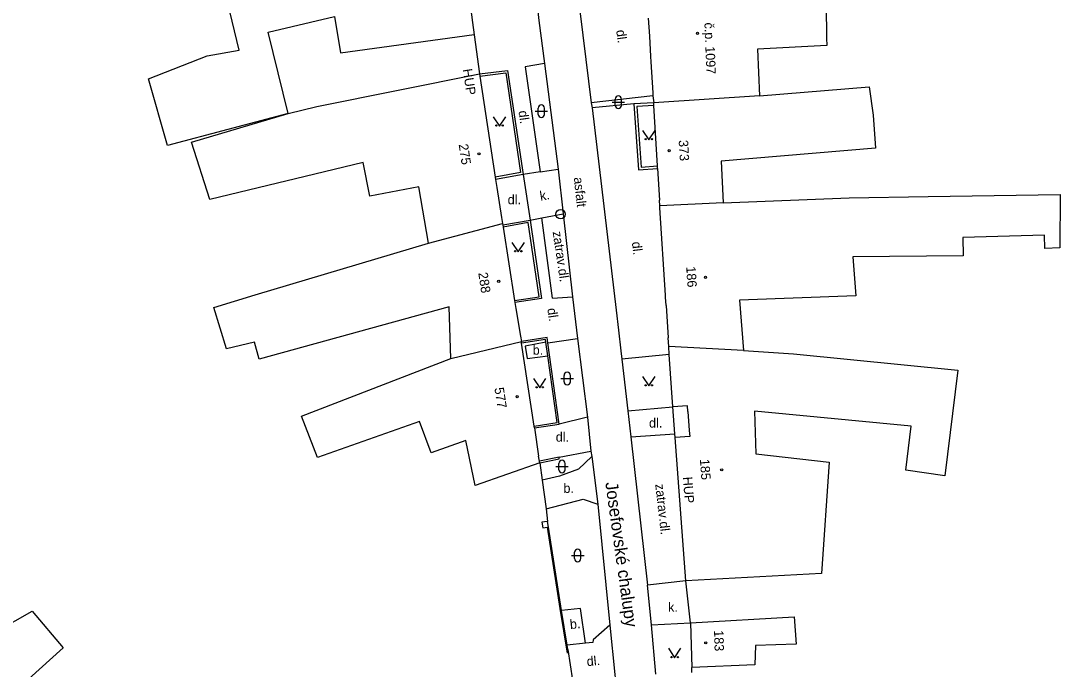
# Model space of a CAD drawing. Extents: x -577457 to -568404, y -1208466 to -1201387.
# Drawn here: x -573471.9 to -573389.1, y -1206502.5 to -1206450.9 of the extents above; entities that cross this region are included whole.
import ezdxf

# ---------------------------------------------------------------- set-up
doc = ezdxf.new("R2010")
doc.units = 0
for name, color, linetype in [('BUDOVY_MĚŘ', 7, 'Continuous'), ('BUDOVY_NEMĚŘ', 7, 'Continuous'), ('MAP_ZN_BP', 7, 'Continuous'), ('NÁZVY_ULIC_TOK_SMĚR', 7, 'Continuous'), ('POMOC_POPIS', 7, 'Continuous'), ('ROZHRANÍ_PLOCH', 7, 'Continuous'), ('ZN_BUDOV', 7, 'Continuous'), ('ZN_DOPLŇKOVÉ', 7, 'Continuous'), ('ZN_KULTUR', 7, 'Continuous'), ('Č_POPIS_ORIENT', 7, 'Continuous')]:
    doc.layers.add(name, color=color, linetype=linetype)

msp = doc.modelspace()

# ---------------------------------------------------------------- linework, layer by layer
at = {"layer": 'BUDOVY_MĚŘ'}
for points in [[(-573436.92, -1206443.12), (-573435.83, -1206451.42)], [(-573435.83, -1206451.42), (-573435.35, -1206455.11)], [(-573421.79, -1206452.12), (-573421.71, -1206453.74), (-573421.69, -1206454.15)], [(-573435.35, -1206455.11), (-573435.32, -1206455.29)], [(-573435.32, -1206455.29), (-573434.09, -1206463.34)], [(-573421.54, -1206456.62), (-573421.54, -1206456.87), (-573421.45, -1206457.42)], [(-573421.44, -1206457.64), (-573421.45, -1206457.42)], [(-573421.16, -1206462.44), (-573421.44, -1206457.64)], [(-573421.15, -1206462.66), (-573421.16, -1206462.44)], [(-573434.09, -1206463.34), (-573434.06, -1206463.52)], [(-573434.06, -1206463.52), (-573433.96, -1206464.15)], [(-573420.98, -1206465.62), (-573420.99, -1206465.17)], [(-573420.97, -1206465.79), (-573420.98, -1206465.62)], [(-573420.52, -1206472.74), (-573420.97, -1206465.79)], [(-573433.58, -1206466.55), (-573433.5, -1206467.04)], [(-573433.5, -1206467.04), (-573433.48, -1206467.14)], [(-573433.48, -1206467.14), (-573433.45, -1206467.31)], [(-573433.45, -1206467.31), (-573432.56, -1206473.16)], [(-573420.51, -1206472.91), (-573420.52, -1206472.74)], [(-573420.47, -1206473.57), (-573420.51, -1206472.91)], [(-573432.56, -1206473.16), (-573432.53, -1206473.33)], [(-573432.53, -1206473.33), (-573432.45, -1206473.81)], [(-573432.07, -1206476.01), (-573432, -1206476.42)], [(-573420.26, -1206476.83), (-573420.3, -1206476.14)], [(-573431.98, -1206476.56), (-573432, -1206476.42)], [(-573430.98, -1206483.17), (-573431.98, -1206476.56)], [(-573420.22, -1206477.47), (-573420.26, -1206476.83)], [(-573419.93, -1206481.63), (-573420.22, -1206477.47)], [(-573418.76, -1206481.55), (-573419.93, -1206481.63)], [(-573418.73, -1206482), (-573418.76, -1206481.55)], [(-573430.96, -1206483.31), (-573430.98, -1206483.17)], [(-573418.62, -1206483.52), (-573418.59, -1206483.99)], [(-573418.59, -1206483.99), (-573419.75, -1206484.08)], [(-573418.91, -1206495.49), (-573419.75, -1206484.08)], [(-573430.56, -1206485.95), (-573430.63, -1206485.57)], [(-573430.54, -1206486.09), (-573430.56, -1206485.95)], [(-573418.52, -1206498.84), (-573418.42, -1206502.41)]]:
    msp.add_lwpolyline(points, dxfattribs=at)
at = {"layer": 'BUDOVY_NEMĚŘ'}
for points in [[(-573450.57, -1206458.27), (-573460.2, -1206460.82), (-573461.7, -1206455.5), (-573457.03, -1206453.67), (-573454.49, -1206453.22), (-573455.82, -1206447.69), (-573441.99, -1206444.4), (-573436.94, -1206442.95)], [(-573414.27, -1206446.98), (-573407.75, -1206447), (-573407.7, -1206452.26), (-573407.66, -1206452.86), (-573413.2, -1206453.15), (-573413.02, -1206456.87), (-573421.45, -1206457.42)], [(-573450.57, -1206458.27), (-573452.17, -1206451.78), (-573446.89, -1206450.53), (-573446.41, -1206453.44), (-573435.76, -1206451.98)], [(-573439.41, -1206468.6), (-573440.17, -1206464.1), (-573444.07, -1206464.84), (-573444.61, -1206462.16), (-573456.82, -1206465.12), (-573458.28, -1206460.54), (-573450.57, -1206458.27), (-573448.3, -1206457.7), (-573435.35, -1206455.11)], [(-573413.02, -1206456.87), (-573404.29, -1206456.15), (-573403.97, -1206458.41), (-573403.79, -1206461.03), (-573416.07, -1206462.07), (-573415.93, -1206465.38), (-573420.98, -1206465.62)], [(-573415.93, -1206465.38), (-573405.88, -1206464.98), (-573399.58, -1206464.89), (-573389.07, -1206464.72), (-573389.1, -1206468.98), (-573390.29, -1206469.01), (-573390.32, -1206467.96), (-573396.82, -1206468.15), (-573396.81, -1206469.61), (-573405.59, -1206469.68), (-573405.35, -1206472.78), (-573414.63, -1206473.13), (-573414.31, -1206477.14), (-573420.26, -1206476.83)], [(-573437.61, -1206477.79), (-573437.75, -1206473.67), (-573452.88, -1206477.84), (-573453.26, -1206476.47), (-573455.5, -1206477.01), (-573456.51, -1206473.72), (-573453.22, -1206472.72), (-573439.41, -1206468.6), (-573433.5, -1206467.04)], [(-573430.54, -1206486.09), (-573435.69, -1206487.89), (-573436.42, -1206484.32), (-573439.19, -1206485.31), (-573440.11, -1206482.8), (-573448.25, -1206485.67), (-573449.53, -1206482.38), (-573437.61, -1206477.79), (-573432, -1206476.42)], [(-573414.31, -1206477.14), (-573410.31, -1206477.4), (-573397.23, -1206478.71), (-573398.27, -1206487.12), (-573401.37, -1206486.69), (-573400.95, -1206483.18), (-573413.43, -1206481.98), (-573413.31, -1206485.39), (-573407.48, -1206486.05), (-573408.08, -1206494.92), (-573418.91, -1206495.49)], [(-573479.64, -1206504.57), (-573474.72, -1206500.31), (-573473.89, -1206499.57), (-573470.98, -1206497.91), (-573468.51, -1206500.84), (-573472.07, -1206504.04), (-573473.34, -1206505.17), (-573472.64, -1206505.95), (-573473.29, -1206506.59), (-573469.44, -1206510.51), (-573469.55, -1206510.62), (-573470.64, -1206511.7)], [(-573418.52, -1206498.84), (-573410.26, -1206498.37), (-573410.11, -1206500.54), (-573413.35, -1206500.65), (-573413.41, -1206502.19), (-573418.42, -1206502.41)]]:
    msp.add_lwpolyline(points, dxfattribs=at)
at = {"layer": 'MAP_ZN_BP'}
for radius in [0.375, 0.0005]:
    msp.add_circle((-573428.88, -1206466.291), radius, dxfattribs=at)
at = {"layer": 'ROZHRANÍ_PLOCH'}
for points in [[(-573431.77, -1206440.99), (-573431.54, -1206442.56), (-573430.6, -1206450.87), (-573430.16, -1206454.28)], [(-573427.52, -1206448.54), (-573426.43, -1206457.43)], [(-573430.16, -1206454.28), (-573431.69, -1206454.55)], [(-573431.69, -1206454.55), (-573430.5, -1206462.91)], [(-573430.16, -1206454.28), (-573429.08, -1206462.69)], [(-573435.35, -1206455.11), (-573433.1, -1206454.84)], [(-573435.32, -1206455.29), (-573433.25, -1206455.04), (-573432.06, -1206462.98), (-573434.09, -1206463.34)], [(-573433.1, -1206454.84), (-573431.86, -1206463.12)], [(-573421.54, -1206456.87), (-573426.43, -1206457.43)], [(-573426.43, -1206457.43), (-573426.37, -1206457.82)], [(-573423.04, -1206457.51), (-573426.37, -1206457.82)], [(-573426.37, -1206457.82), (-573424.45, -1206473.94)], [(-573421.45, -1206457.42), (-573423.04, -1206457.51), (-573422.66, -1206462.76), (-573421.15, -1206462.66)], [(-573421.44, -1206457.64), (-573422.81, -1206457.72), (-573422.45, -1206462.53), (-573421.16, -1206462.44)], [(-573430.5, -1206462.91), (-573431.86, -1206463.12), (-573431.31, -1206466.77)], [(-573430.5, -1206462.91), (-573429.08, -1206462.69)], [(-573429.08, -1206462.69), (-573428.67, -1206466.26), (-573427.94, -1206472.86), (-573427.53, -1206476.18)], [(-573431.86, -1206463.12), (-573434.06, -1206463.52)], [(-573429.51, -1206472.97), (-573430.37, -1206466.57), (-573428.67, -1206466.26)], [(-573433.48, -1206467.14), (-573431.31, -1206466.77), (-573430.4, -1206473), (-573432.53, -1206473.33)], [(-573431.31, -1206466.77), (-573430.37, -1206466.57)], [(-573429.51, -1206472.97), (-573427.94, -1206472.86)], [(-573424.45, -1206473.94), (-573424.26, -1206475.54)], [(-573429.95, -1206476.12), (-573432, -1206476.42)], [(-573430.96, -1206483.31), (-573428.99, -1206483.01), (-573429.89, -1206476.53), (-573429.95, -1206476.12)], [(-573429.89, -1206476.53), (-573427.53, -1206476.18)], [(-573427.53, -1206476.18), (-573426.72, -1206482.46)], [(-573424.26, -1206475.54), (-573424.07, -1206477.18)], [(-573430.04, -1206476.48), (-573430.07, -1206476.28), (-573431.98, -1206476.56)], [(-573430.04, -1206476.48), (-573431.7, -1206476.81), (-573431.54, -1206477.78), (-573429.89, -1206477.57)], [(-573429.89, -1206477.57), (-573430.04, -1206476.48)], [(-573430.98, -1206483.17), (-573429.15, -1206482.89), (-573429.89, -1206477.57)], [(-573424.07, -1206477.18), (-573424, -1206477.83)], [(-573420.22, -1206477.47), (-573424, -1206477.83)], [(-573424, -1206477.83), (-573423.53, -1206481.96)], [(-573423.53, -1206481.96), (-573419.93, -1206481.63)], [(-573423.53, -1206481.96), (-573423.28, -1206484.03)], [(-573426.72, -1206482.46), (-573428.99, -1206483.01)], [(-573426.72, -1206482.46), (-573426.46, -1206485.17)], [(-573423.28, -1206484.03), (-573419.77, -1206483.79)], [(-573423.28, -1206484.03), (-573421.94, -1206495.83)], [(-573429, -1206485.65), (-573426.46, -1206485.17)], [(-573426.46, -1206485.17), (-573426.38, -1206485.6)], [(-573429, -1206485.65), (-573430.56, -1206485.95)], [(-573430.54, -1206486.09), (-573428.98, -1206485.79)], [(-573426.38, -1206485.6), (-573427.45, -1206486.59), (-573428.97, -1206487.15), (-573430.35, -1206487.48)], [(-573428.98, -1206485.79), (-573429, -1206485.65)], [(-573426.38, -1206485.6), (-573425.92, -1206489.39)], [(-573430.03, -1206489.76), (-573427.09, -1206488.99), (-573425.92, -1206489.39)], [(-573425.92, -1206489.39), (-573424.95, -1206499.03)], [(-573430.15, -1206490.8), (-573430.37, -1206490.83), (-573430.3, -1206491.28), (-573429.92, -1206491.22)], [(-573429.85, -1206491.21), (-573429.92, -1206490.76), (-573430.15, -1206490.8)], [(-573429.92, -1206491.22), (-573429.85, -1206491.21)], [(-573428.31, -1206500.97), (-573428.36, -1206500.62), (-573428.8, -1206497.87), (-573429.85, -1206491.21)], [(-573418.91, -1206495.49), (-573421.94, -1206495.83)], [(-573421.64, -1206499), (-573421.94, -1206495.83)], [(-573418.52, -1206498.84), (-573418.91, -1206495.49)], [(-573426.88, -1206500.47), (-573427.28, -1206497.71), (-573428.8, -1206497.87)], [(-573424.95, -1206499.03), (-573426.29, -1206500.2), (-573426.31, -1206500.42), (-573426.88, -1206500.47)], [(-573424.95, -1206499.03), (-573424.55, -1206502.96), (-573424.23, -1206506.15)], [(-573421.64, -1206499), (-573418.52, -1206498.84)], [(-573421.28, -1206502.92), (-573421.64, -1206499)], [(-573426.88, -1206500.47), (-573428.36, -1206500.62)]]:
    msp.add_lwpolyline(points, dxfattribs=at)
at = {"layer": 'ZN_BUDOV'}
for centre in [(-573417.97, -1206451.88), (-573420.23, -1206461.23), (-573435.38, -1206461.48), (-573417.33, -1206471.32), (-573433.81, -1206471.63), (-573432.34, -1206480.82), (-573416.04, -1206486.65), (-573417.31, -1206500.43)]:
    msp.add_circle(centre, 0.0875, dxfattribs=at)
at = {"layer": 'ZN_DOPLŇKOVÉ'}
for points in [[(-573421.9, -1206450.68), (-573421.79, -1206452.12)], [(-573421.69, -1206454.15), (-573421.54, -1206456.62)], [(-573421.15, -1206462.66), (-573420.99, -1206465.17)], [(-573433.96, -1206464.15), (-573433.58, -1206466.55)], [(-573432.56, -1206473.16), (-573430.59, -1206472.86), (-573431.17, -1206468.91), (-573431.45, -1206466.96), (-573433.45, -1206467.31)], [(-573420.47, -1206473.57), (-573420.3, -1206476.14)], [(-573432.45, -1206473.81), (-573432.07, -1206476.01)], [(-573419.77, -1206483.79), (-573419.93, -1206481.63)], [(-573418.73, -1206482), (-573418.62, -1206483.52)], [(-573430.96, -1206483.31), (-573430.63, -1206485.57)], [(-573419.75, -1206484.08), (-573419.77, -1206483.79)], [(-573430.54, -1206486.09), (-573430.35, -1206487.48)], [(-573430.35, -1206487.48), (-573430.03, -1206489.76)], [(-573430.03, -1206489.76), (-573429.92, -1206490.76)], [(-573428.33, -1206501.26), (-573428.9, -1206497.7), (-573429.92, -1206491.22)], [(-573428.31, -1206500.97), (-573427.92, -1206503.42), (-573427.53, -1206506.65)], [(-573418.41, -1206502.81), (-573418.42, -1206502.41)]]:
    msp.add_lwpolyline(points, dxfattribs=at)
at = {"layer": 'ZN_KULTUR'}
for p, q in [((-573424.53, -1206457.62), (-573424.53, -1206457.12)), ((-573424.03, -1206457.62), (-573424.03, -1206457.12)), ((-573430.66, -1206458.34), (-573430.66, -1206457.84)), ((-573430.16, -1206458.34), (-573430.16, -1206457.84)), ((-573424.78, -1206457.37), (-573423.78, -1206457.37)), ((-573430.91, -1206458.09), (-573429.91, -1206458.09)), ((-573428.85, -1206479.38), (-573427.85, -1206479.38)), ((-573428.6, -1206479.63), (-573428.6, -1206479.13)), ((-573428.1, -1206479.63), (-573428.1, -1206479.13)), ((-573429.01, -1206486.64), (-573429.01, -1206486.14)), ((-573428.51, -1206486.64), (-573428.51, -1206486.14)), ((-573429.26, -1206486.39), (-573428.26, -1206486.39)), ((-573428.01, -1206493.47), (-573427.01, -1206493.47)), ((-573427.76, -1206493.72), (-573427.76, -1206493.22)), ((-573427.26, -1206493.72), (-573427.26, -1206493.22))]:
    msp.add_line(p, q, dxfattribs=at)
for points in [[(-573434.24, -1206458.52), (-573433.74, -1206459.27), (-573433.24, -1206458.52)], [(-573422.34, -1206459.61), (-573421.84, -1206460.36), (-573421.34, -1206459.61)], [(-573432.75, -1206468.54), (-573432.25, -1206469.29), (-573431.75, -1206468.54)], [(-573431.04, -1206479.38), (-573430.54, -1206480.13), (-573430.04, -1206479.38)], [(-573422.35, -1206479.22), (-573421.85, -1206479.97), (-573421.35, -1206479.22)], [(-573420.29, -1206500.87), (-573419.79, -1206501.62), (-573419.29, -1206500.87)]]:
    msp.add_lwpolyline(points, dxfattribs=at)
for centre in [(-573433.99, -1206459.22), (-573433.49, -1206459.22), (-573422.09, -1206460.31), (-573421.59, -1206460.31), (-573432.5, -1206469.24), (-573432, -1206469.24), (-573430.79, -1206480.08), (-573430.29, -1206480.08), (-573422.1, -1206479.92), (-573421.6, -1206479.92), (-573420.04, -1206501.57), (-573419.54, -1206501.57)]:
    msp.add_circle(centre, 0.05, dxfattribs=at)
for centre, start, end in [((-573424.28, -1206457.12), 0, 179.99999), ((-573430.41, -1206457.84), 0, 179.99999), ((-573424.28, -1206457.62), 179.99999, 359.99999), ((-573430.41, -1206458.34), 179.99999, 359.99999), ((-573428.35, -1206479.13), 0, 179.99999), ((-573428.35, -1206479.63), 179.99999, 359.99999), ((-573428.76, -1206486.14), 0, 179.99999), ((-573428.76, -1206486.64), 179.99999, 359.99999), ((-573427.51, -1206493.22), 0, 179.99999), ((-573427.51, -1206493.72), 179.99999, 359.99999)]:
    msp.add_arc(centre, 0.25, start, end, dxfattribs=at)

# ---------------------------------------------------------------- texts
at = {"layer": 'NÁZVY_ULIC_TOK_SMĚR'}
msp.add_text('Josefovské chalupy', height=1, rotation=277.95999, dxfattribs=at).set_placement((-573425.32, -1206487.68))
at = {"layer": 'POMOC_POPIS'}
for s, rotation, p in [('dl.', 277.71115, (-573424.45, -1206451.65)), (' HUP', 278.70002, (-573436.72, -1206454.48)), ('dl.', 277.71115, (-573432.23, -1206458.08)), (' asfalt', 276.28999, (-573427.86, -1206463.1)), ('k.', 9.57034, (-573430.47, -1206465.22)), ('zatrav.dl.', 278.3103, (-573429.51, -1206467.7)), ('dl.', 276.98802, (-573423.2, -1206468.52)), ('dl.', 278.3213, (-573429.94, -1206473.82)), ('zatrav.dl.', 276.47872, (-573421.34, -1206487.81)), (' HUP', 274.07001, (-573419.15, -1206486.95)), ('b.', 5.78722, (-573428.1, -1206499.34)), ('dl.', 5.78722, (-573426.76, -1206502.3))]:
    msp.add_text(s, height=0.75, rotation=rotation, dxfattribs=at).set_placement(p)
for s, p in [('dl.', (-573433.09, -1206465.5)), ('b.', (-573431.1, -1206477.48)), ('dl.', (-573421.83, -1206483.29)), ('dl.', (-573429.26, -1206484.41)), ('b.', (-573428.65, -1206488.49)), ('k.', (-573420.31, -1206497.96))]:
    msp.add_text(s, height=0.75, dxfattribs=at).set_placement(p)
at = {"layer": 'Č_POPIS_ORIENT'}
for s, rotation, p in [('č.p. 1097', 272.27, (-573417.42, -1206451.03)), ('373', 273.24999, (-573419.47, -1206460.4)), ('275', 278.68999, (-573437, -1206460.74)), ('288', 278.80997, (-573435.44, -1206470.97)), ('186', 273.71002, (-573418.87, -1206470.47)), ('577', 278.61001, (-573434.15, -1206480.14)), ('185', 274.24997, (-573417.78, -1206485.81)), ('183', 271.57002, (-573416.65, -1206499.44))]:
    msp.add_text(s, height=0.75, rotation=rotation, dxfattribs=at).set_placement(p)

doc.saveas('drawing.dxf')
